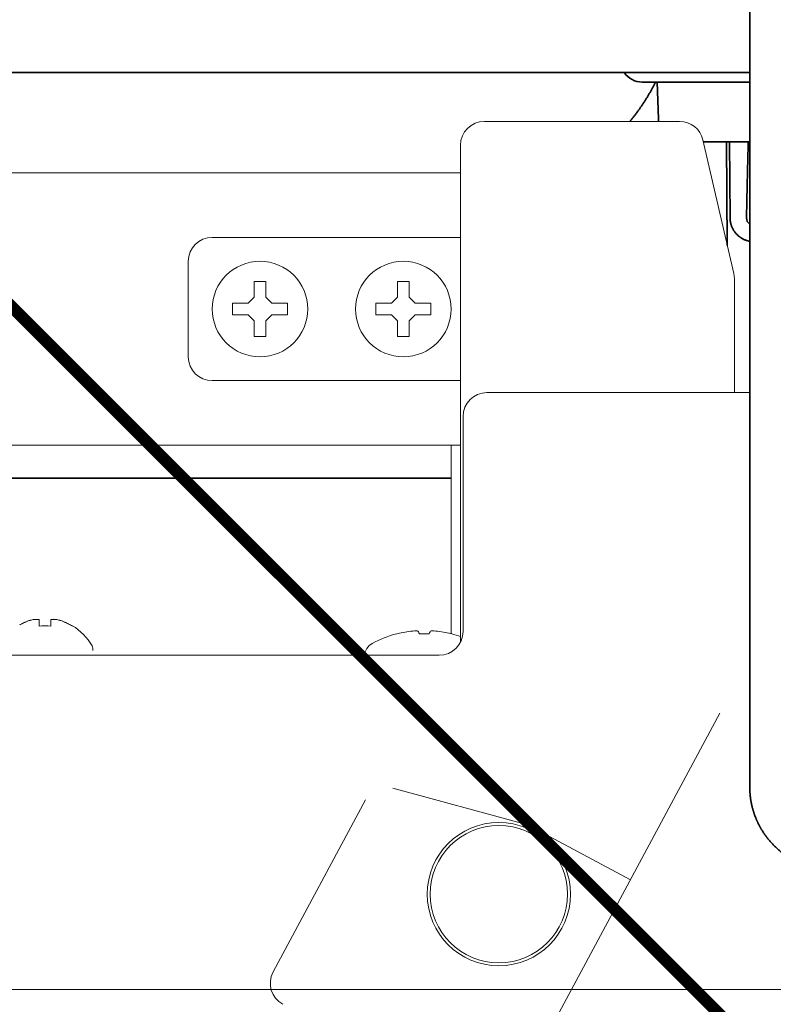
# Model space of a CAD drawing. Extents: x 3940905 to 4145695, y 925352 to 1109797.
# Tile 795 of 1056: x 4037750 to 4037813, y 1101294 to 1101376. Entities that reach past the tile are written whole.
import ezdxf

# ---------------------------------------------------------------- set-up
doc = ezdxf.new("R2010")
doc.units = 0
doc.header["$LTSCALE"] = 750
doc.header["$MEASUREMENT"] = 0
doc.linetypes.add('DASHED', pattern=[0.75, 0.5, -0.25])
doc.layers.get('0').update_dxf_attribs({"linetype": 'CONTINUOUS', "lineweight": 0})
doc.layers.add('CKD Equipments', color=252, linetype='CONTINUOUS', lineweight=0)

# ---------------------------------------------------------------- blocks, each defined once
blk = doc.blocks.new('4')
at = {"color": 1, "linetype": 'DASHED', "ltscale": 0.2, "const_width": 1}
blk.add_lwpolyline([(4050788.807, 1046868.242), (4049888.807, 1047768.242)], dxfattribs=at)

msp = doc.modelspace()

# ---------------------------------------------------------------- linework, layer by layer
at = {"layer": 'CKD Equipments', "color": 7, "linetype": 'Continuous', "lineweight": 35}
for p, q in [((4037811.522, 1101372.845, 1423.791), (4037811.522, 1101453.019, 1423.791)), ((4037811.522, 1101372.845, 1423.791), (4037811.522, 1101368.88, 1423.791)), ((4037114.022, 1101371.816, 1423.791), (4037811.513, 1101371.816, 1423.791)), ((4037802.522, 1101371.016, 1423.791), (4037809.522, 1101371.016, 1423.791)), ((4037803.879, 1101367.947, 1423.791), (4037803.772, 1101371.016, 1423.791)), ((4037809.522, 1101371.016, 1423.791), (4037811.522, 1101371.016, 1423.791)), ((4037811.522, 1101368.81, 1423.791), (4037811.522, 1101312.015, 1423.791)), ((4037807.639, 1101366.016, 1423.791), (4037810.875, 1101366.016, 1423.791)), ((4037809.641, 1101357.343, 1423.791), (4037809.565, 1101366.016, 1423.791)), ((4037809.819, 1101366.016, 1423.791), (4037809.875, 1101359.643, 1423.791)), ((4037810.875, 1101366.016, 1423.791), (4037811.522, 1101366.016, 1423.791)), ((4037786.519, 1101337.857, 1423.791), (4037742.04, 1101337.857, 1423.791))]:
    msp.add_line(p, q, dxfattribs=at)
at = {"layer": 'CKD Equipments', "color": 7, "linetype": 'Continuous'}
for p, q in [((4037789.307, 1101367.731, 1423.791), (4037805.653, 1101367.731, 1423.791)), ((4037807.601, 1101366.181, 1423.791), (4037810.185, 1101354.984, 1423.791)), ((4037787.307, 1101324.157, 1423.791), (4037787.307, 1101365.731, 1423.791)), ((4037185.647, 1101363.424, 1423.791), (4037787.307, 1101363.424, 1423.791)), ((4037766.522, 1101358.016, 1423.791), (4037787.307, 1101358.016, 1423.791)), ((4037764.522, 1101348.016, 1423.791), (4037764.522, 1101356.016, 1423.791)), ((4037810.185, 1101354.984, 1423.791), (4037810.236, 1101354.535, 1423.791)), ((4037810.236, 1101354.535, 1423.791), (4037810.185, 1101354.984, 1423.791)), ((4037770.022, 1101354.316, 1423.791), (4037770.022, 1101353.016, 1423.791)), ((4037771.022, 1101354.316, 1423.791), (4037770.022, 1101354.316, 1423.791)), ((4037771.022, 1101353.016, 1423.791), (4037771.022, 1101354.316, 1423.791)), ((4037782.022, 1101354.316, 1423.791), (4037782.022, 1101353.016, 1423.791)), ((4037783.022, 1101354.316, 1423.791), (4037782.022, 1101354.316, 1423.791)), ((4037783.022, 1101353.016, 1423.791), (4037783.022, 1101354.316, 1423.791)), ((4037810.236, 1101354.535, 1423.791), (4037810.236, 1101345.016, 1423.791)), ((4037770.022, 1101353.016, 1423.791), (4037769.522, 1101352.516, 1423.791)), ((4037771.522, 1101352.516, 1423.791), (4037771.022, 1101353.016, 1423.791)), ((4037782.022, 1101353.016, 1423.791), (4037781.522, 1101352.516, 1423.791)), ((4037783.522, 1101352.516, 1423.791), (4037783.022, 1101353.016, 1423.791)), ((4037768.222, 1101352.516, 1423.791), (4037768.222, 1101351.516, 1423.791)), ((4037769.522, 1101352.516, 1423.791), (4037768.222, 1101352.516, 1423.791)), ((4037772.822, 1101352.516, 1423.791), (4037771.522, 1101352.516, 1423.791)), ((4037772.822, 1101351.516, 1423.791), (4037772.822, 1101352.516, 1423.791)), ((4037780.222, 1101352.516, 1423.791), (4037780.222, 1101351.516, 1423.791)), ((4037781.522, 1101352.516, 1423.791), (4037780.222, 1101352.516, 1423.791)), ((4037784.822, 1101352.516, 1423.791), (4037783.522, 1101352.516, 1423.791)), ((4037784.822, 1101351.516, 1423.791), (4037784.822, 1101352.516, 1423.791)), ((4037768.222, 1101351.516, 1423.791), (4037769.522, 1101351.516, 1423.791)), ((4037769.522, 1101351.516, 1423.791), (4037770.022, 1101351.016, 1423.791)), ((4037771.022, 1101351.016, 1423.791), (4037771.522, 1101351.516, 1423.791)), ((4037771.522, 1101351.516, 1423.791), (4037772.822, 1101351.516, 1423.791)), ((4037780.222, 1101351.516, 1423.791), (4037781.522, 1101351.516, 1423.791)), ((4037781.522, 1101351.516, 1423.791), (4037782.022, 1101351.016, 1423.791)), ((4037783.022, 1101351.016, 1423.791), (4037783.522, 1101351.516, 1423.791)), ((4037783.522, 1101351.516, 1423.791), (4037784.822, 1101351.516, 1423.791)), ((4037770.022, 1101351.016, 1423.791), (4037770.022, 1101349.716, 1423.791)), ((4037771.022, 1101349.716, 1423.791), (4037771.022, 1101351.016, 1423.791)), ((4037782.022, 1101351.016, 1423.791), (4037782.022, 1101349.716, 1423.791)), ((4037783.022, 1101349.716, 1423.791), (4037783.022, 1101351.016, 1423.791)), ((4037770.022, 1101349.716, 1423.791), (4037771.022, 1101349.716, 1423.791)), ((4037782.022, 1101349.716, 1423.791), (4037783.022, 1101349.716, 1423.791)), ((4037766.522, 1101346.016, 1423.791), (4037787.307, 1101346.016, 1423.791)), ((4037789.522, 1101345.016, 1423.791), (4037811.522, 1101345.016, 1423.791)), ((4037787.522, 1101343.016, 1423.791), (4037787.522, 1101325.016, 1423.791)), ((4037185.772, 1101340.609, 1423.791), (4037787.307, 1101340.609, 1423.791)), ((4037786.519, 1101324.811, 1423.791), (4037786.519, 1101340.609, 1423.791)), ((4037752.022, 1101326.012, 1423.791), (4037752.022, 1101325.461, 1423.791)), ((4037753.022, 1101325.461, 1423.791), (4037753.022, 1101326.012, 1423.791)), ((4037754.822, 1101325.461, 1423.791), (4037754.822, 1101325.495, 1423.791)), ((4037781.972, 1101324.82, 1423.791), (4037781.972, 1101324.811, 1423.791)), ((4037786.572, 1101324.811, 1423.791), (4037786.572, 1101324.82, 1423.791)), ((4037756.522, 1101323.416, 1423.791), (4037756.522, 1101323.616, 1423.791)), ((4037785.522, 1101323.016, 1423.791), (4037187.522, 1101323.016, 1423.791)), ((4037791.739, 1101285.949, 1423.791), (4037809.022, 1101318.174, 1423.791)), ((4037781.633, 1101311.885, 1423.791), (4037792.721, 1101308.87, 1423.791)), ((4037771.62, 1101296.496, 1423.791), (4037779.346, 1101310.9, 1423.791)), ((4037792.721, 1101308.87, 1423.791), (4037793.142, 1101308.703, 1423.791)), ((4037793.142, 1101308.703, 1423.791), (4037792.721, 1101308.87, 1423.791)), ((4037793.142, 1101308.703, 1423.791), (4037801.53, 1101304.204, 1423.791)), ((4037858.522, 1101295.016, 1423.791), (4037114.522, 1101295.016, 1423.791))]:
    msp.add_line(p, q, dxfattribs=at)
for centre, radius in [((4037770.522, 1101352.016, 1423.791), 4), ((4037782.522, 1101352.016, 1423.791), 4), ((4037790.522, 1101303.016, 1423.791), 6), ((4037790.522, 1101303.016, 1423.791), 5.75)]:
    msp.add_circle(centre, radius, dxfattribs=at)
at = {"layer": 'CKD Equipments', "color": 7, "linetype": 'Continuous', "lineweight": 35}
for centre, radius, start, end in [((4037802.522, 1101372.816, 1423.791), 1.8, 213.74987, 270), ((4037805.878, 1101368.016, 1423.791), 2, 182, 188.19884)]:
    msp.add_arc(centre, radius, start, end, dxfattribs=at)
at = {"layer": 'CKD Equipments', "color": 7, "linetype": 'Continuous'}
for centre, radius, start, end in [((4037789.307, 1101365.731, 1423.791), 2, 90.00873, 179.99127), ((4037805.653, 1101365.731, 1423.791), 2, 13.00156, 89.99306), ((4037805.653, 1101365.731, 1423.791), 2, 13.00156, 89.99306), ((4037766.522, 1101356.016, 1423.791), 2, 90, 180), ((4037766.522, 1101348.016, 1423.791), 2, 180, 270), ((4037789.522, 1101343.016, 1423.791), 2, 90, 180), ((4037752.699, 1101321.426, 1423.791), 4.735, 113.31747, 114.5722), ((4037752.697, 1101321.431, 1423.791), 4.73, 112.54738, 113.31738), ((4037752.695, 1101321.438, 1423.791), 4.723, 111.00254, 112.54756), ((4037752.692, 1101321.445, 1423.791), 4.715, 110.5181, 111.00225), ((4037752.688, 1101321.456, 1423.791), 4.704, 108.46559, 110.51874), ((4037752.682, 1101321.474, 1423.791), 4.684, 107.37727, 108.46505), ((4037752.677, 1101321.489, 1423.791), 4.669, 106.39488, 107.37721), ((4037752.668, 1101321.519, 1423.791), 4.637, 104.31758, 106.39637), ((4037751.776, 1101324.022, 1423.791), 2.006, 95.2585, 97.27409), ((4037751.774, 1101324.043, 1423.791), 1.985, 94.60088, 95.25578), ((4037751.773, 1101324.056, 1423.791), 1.973, 93.21669, 94.60157), ((4037751.772, 1101324.067, 1423.791), 1.962, 92.37648, 93.21591), ((4037751.772, 1101324.073, 1423.791), 1.955, 91.15452, 92.37663), ((4037751.772, 1101324.077, 1423.791), 1.951, 89.07418, 91.15413), ((4037751.772, 1101324.075, 1423.791), 1.953, 88.00362, 89.07389), ((4037751.771, 1101324.069, 1423.791), 1.96, 86.97721, 88.00359), ((4037751.771, 1101324.059, 1423.791), 1.97, 85.71398, 86.9767), ((4037751.77, 1101324.046, 1423.791), 1.982, 84.86278, 85.71435), ((4037751.768, 1101324.023, 1423.791), 2.005, 82.72559, 84.85985), ((4037753.276, 1101324.023, 1423.791), 2.005, 95.14017, 97.27439), ((4037753.273, 1101324.046, 1423.791), 1.982, 94.28561, 95.13726), ((4037753.272, 1101324.058, 1423.791), 1.97, 93.02336, 94.28596), ((4037753.272, 1101324.069, 1423.791), 1.959, 91.99634, 93.02285), ((4037753.272, 1101324.075, 1423.791), 1.954, 90.92618, 91.99631), ((4037753.272, 1101324.078, 1423.791), 1.95, 89.80051, 90.92589), ((4037753.272, 1101324.077, 1423.791), 1.951, 88.84593, 89.80046), ((4037753.272, 1101324.073, 1423.791), 1.955, 87.62331, 88.84554), ((4037753.271, 1101324.066, 1423.791), 1.962, 86.78413, 87.62348), ((4037753.271, 1101324.056, 1423.791), 1.973, 85.3984, 86.78335), ((4037753.27, 1101324.043, 1423.791), 1.985, 84.74424, 85.3991), ((4037753.268, 1101324.022, 1423.791), 2.006, 82.72591, 84.7415), ((4037752.375, 1101321.519, 1423.791), 4.637, 73.60363, 75.68242), ((4037752.366, 1101321.489, 1423.791), 4.669, 72.62279, 73.60512), ((4037752.361, 1101321.474, 1423.791), 4.684, 71.53495, 72.62273), ((4037752.355, 1101321.456, 1423.791), 4.704, 69.48126, 71.53441), ((4037752.351, 1101321.445, 1423.791), 4.715, 68.99775, 69.4819), ((4037752.349, 1101321.438, 1423.791), 4.723, 67.45244, 68.99746), ((4037752.346, 1101321.431, 1423.791), 4.73, 66.68262, 67.45262), ((4037752.344, 1101321.426, 1423.791), 4.735, 65.4278, 66.68253), ((4037752.706, 1101321.413, 1423.791), 4.75, 118.00738, 118.96837), ((4037752.705, 1101321.415, 1423.791), 4.747, 116.68125, 118.00741), ((4037752.703, 1101321.419, 1423.791), 4.744, 115.54022, 116.6812), ((4037752.701, 1101321.422, 1423.791), 4.74, 114.57218, 115.54021), ((4037752.522, 1101321.696, 1423.791), 3.798, 82.43512, 97.56488), ((4037752.342, 1101321.422, 1423.791), 4.74, 64.4598, 65.42782), ((4037752.34, 1101321.419, 1423.791), 4.744, 63.3188, 64.45978), ((4037752.338, 1101321.415, 1423.791), 4.747, 61.99259, 63.31875), ((4037752.337, 1101321.413, 1423.791), 4.75, 61.03163, 61.99262), ((4037752.335, 1101321.409, 1423.791), 4.755, 58.46592, 61.0313), ((4037752.323, 1101321.396, 1423.791), 4.8, 30.30118, 58.62729), ((4037784.196, 1101316.141, 1423.791), 8.951, 94.66068, 102.90178), ((4037784.194, 1101316.156, 1423.791), 8.936, 93.35029, 94.65471), ((4037784.349, 1101316.156, 1423.791), 8.936, 85.34529, 86.6497), ((4037784.347, 1101316.141, 1423.791), 8.951, 77.09822, 85.33932), ((4037785.522, 1101325.016, 1423.791), 2, 270, 0), ((4037784.272, 1101316.033, 1423.791), 9.083, 104.6676, 118.60206), ((4037784.196, 1101316.146, 1423.791), 8.946, 102.90657, 104.39436), ((4037784.272, 1101316.033, 1423.791), 8.787, 87.39099, 92.60901), ((4037784.348, 1101316.146, 1423.791), 8.946, 75.60564, 77.09344), ((4037784.272, 1101316.033, 1423.791), 9.083, 70.44894, 75.3324), ((4037756.122, 1101323.616, 1423.791), 0.4, 0, 30.30118), ((4037780.522, 1101322.91, 1423.791), 1.25, 118.60206, 175.08573), ((4037773.383, 1101295.55, 1423.791), 2, 151.80363, 241.78618)]:
    msp.add_arc(centre, radius, start, end, dxfattribs=at)
at = {"layer": 'CKD Equipments', "color": 7, "linetype": 'Continuous', "lineweight": 35, "extrusion": (0, 0, -1)}
for centre, major_axis, ratio, start_param, end_param in [((4037810.854, 1101368.81, 1423.791), (0.026, 2), 0.333401, 1.531547, 1.548987), ((4037810.855, 1101368.81, 1423.791), (0, 2), 0.333484, 1.553351, 1.570796), ((4037813.773, 1101142.085, 1423.791), (-1.998, 228.931), 0.008731, 5.966889, 6.073879), ((4037811.875, 1101359.643, 1423.791), (0.622, 0), 0.999962, 2.17503, 3.159537)]:
    msp.add_ellipse(centre, major_axis=major_axis, ratio=ratio, start_param=start_param, end_param=end_param, dxfattribs=at)
at = {"layer": 'CKD Equipments', "color": 7, "linetype": 'Continuous', "lineweight": 35}
msp.add_rational_spline([(4037803.64, 1101371.014, 1423.791), (4037803.197, 1101370.14, 1423.791), (4037802.69, 1101369.298, 1423.791), (4037802.123, 1101368.493, 1423.791), (4037801.498, 1101367.731, 1423.791)], [0.540428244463, 0.537429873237, 0.535499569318, 0.534637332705, 0.534843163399], degree=4, dxfattribs=at)
for points, knots in [([(4037809.875, 1101359.643, 1423.791), (4037809.875, 1101359.642, 1423.791), (4037809.875, 1101359.642, 1423.791), (4037809.875, 1101359.642, 1423.791), (4037809.875, 1101359.642, 1423.791), (4037809.875, 1101359.642, 1423.791), (4037809.875, 1101359.641, 1423.791), (4037809.875, 1101359.64, 1423.791), (4037809.875, 1101359.639, 1423.791), (4037809.875, 1101359.638, 1423.791), (4037809.875, 1101359.636, 1423.791), (4037809.875, 1101359.633, 1423.791), (4037809.875, 1101359.63, 1423.791), (4037809.875, 1101359.623, 1423.791), (4037809.875, 1101359.618, 1423.791), (4037809.876, 1101359.603, 1423.791), (4037809.876, 1101359.593, 1423.791), (4037809.877, 1101359.563, 1423.791), (4037809.878, 1101359.543, 1423.791), (4037809.882, 1101359.483, 1423.791), (4037809.886, 1101359.443, 1423.791), (4037809.897, 1101359.364, 1423.791), (4037809.903, 1101359.325, 1423.791), (4037809.918, 1101359.246, 1423.791), (4037809.935, 1101359.168, 1423.791), (4037809.957, 1101359.092, 1423.791), (4037809.975, 1101359.035, 1423.791), (4037809.982, 1101359.016, 1423.791), (4037809.995, 1101358.978, 1423.791), (4037810.002, 1101358.959, 1423.791), (4037810.037, 1101358.867, 1423.791), (4037810.103, 1101358.723, 1423.791), (4037810.185, 1101358.588, 1423.791), (4037810.252, 1101358.49, 1423.791), (4037810.276, 1101358.458, 1423.791), (4037810.325, 1101358.395, 1423.791), (4037810.351, 1101358.365, 1423.791), (4037810.43, 1101358.276, 1423.791), (4037810.541, 1101358.164, 1423.791), (4037810.68, 1101358.054, 1423.791), (4037810.763, 1101357.998, 1423.791), (4037810.796, 1101357.976, 1423.791), (4037810.813, 1101357.965, 1423.791), (4037810.864, 1101357.934, 1423.791), (4037810.899, 1101357.914, 1423.791), (4037811.003, 1101357.859, 1423.791), (4037811.146, 1101357.793, 1423.791), (4037811.297, 1101357.744, 1423.791), (4037811.393, 1101357.719, 1423.791), (4037811.413, 1101357.714, 1423.791), (4037811.452, 1101357.705, 1423.791), (4037811.481, 1101357.699, 1423.791), (4037811.51, 1101357.694, 1423.791), (4037811.519, 1101357.692, 1423.791)], [0, 0, 0, 0, 0.000084, 0.000084, 0.000168, 0.000336, 0.000672, 0.000672, 0.001345, 0.001345, 0.002689, 0.002689, 0.005378, 0.005378, 0.010757, 0.010757, 0.021514, 0.021514, 0.043027, 0.043027, 0.086055, 0.086055, 0.129082, 0.129082, 0.17211, 0.215137, 0.215137, 0.236651, 0.236651, 0.258165, 0.258165, 0.34422, 0.430275, 0.430275, 0.473302, 0.473302, 0.51633, 0.51633, 0.602385, 0.68844, 0.709953, 0.709953, 0.731467, 0.731467, 0.774494, 0.774494, 0.860549, 0.946604, 0.946604, 0.968118, 0.968118, 0.989632, 1, 1, 1, 1]), ([(4037818.517, 1101305.016, 1423.791), (4037818.517, 1101305.016, 1423.791), (4037818.517, 1101305.016, 1423.791), (4037818.517, 1101305.016, 1423.791), (4037818.517, 1101305.016, 1423.791), (4037818.516, 1101305.016, 1423.791), (4037818.515, 1101305.016, 1423.791), (4037818.514, 1101305.016, 1423.791), (4037818.513, 1101305.016, 1423.791), (4037818.512, 1101305.016, 1423.791), (4037818.511, 1101305.016, 1423.791), (4037818.509, 1101305.016, 1423.791), (4037818.508, 1101305.016, 1423.791), (4037818.506, 1101305.016, 1423.791), (4037818.504, 1101305.016, 1423.791), (4037818.502, 1101305.016, 1423.791), (4037818.499, 1101305.016, 1423.791), (4037818.497, 1101305.016, 1423.791), (4037818.494, 1101305.017, 1423.791), (4037818.491, 1101305.017, 1423.791), (4037818.488, 1101305.017, 1423.791), (4037818.485, 1101305.017, 1423.791), (4037818.482, 1101305.017, 1423.791), (4037818.479, 1101305.017, 1423.791), (4037818.475, 1101305.017, 1423.791), (4037818.471, 1101305.017, 1423.791), (4037818.468, 1101305.017, 1423.791), (4037818.464, 1101305.017, 1423.791), (4037818.459, 1101305.017, 1423.791), (4037818.455, 1101305.017, 1423.791), (4037818.45, 1101305.017, 1423.791), (4037818.446, 1101305.017, 1423.791), (4037818.441, 1101305.017, 1423.791), (4037818.436, 1101305.017, 1423.791), (4037818.431, 1101305.017, 1423.791), (4037818.426, 1101305.017, 1423.791), (4037818.42, 1101305.017, 1423.791), (4037818.414, 1101305.017, 1423.791), (4037818.409, 1101305.017, 1423.791), (4037818.403, 1101305.017, 1423.791), (4037818.397, 1101305.018, 1423.791), (4037818.39, 1101305.018, 1423.791), (4037818.384, 1101305.018, 1423.791), (4037818.377, 1101305.018, 1423.791), (4037818.371, 1101305.018, 1423.791), (4037818.364, 1101305.018, 1423.791), (4037818.357, 1101305.018, 1423.791), (4037818.35, 1101305.019, 1423.791), (4037818.342, 1101305.019, 1423.791), (4037818.335, 1101305.019, 1423.791), (4037818.327, 1101305.019, 1423.791), (4037818.319, 1101305.019, 1423.791), (4037818.311, 1101305.02, 1423.791), (4037818.303, 1101305.02, 1423.791), (4037818.295, 1101305.02, 1423.791), (4037818.286, 1101305.02, 1423.791), (4037818.278, 1101305.021, 1423.791), (4037818.269, 1101305.021, 1423.791), (4037818.26, 1101305.021, 1423.791), (4037818.251, 1101305.022, 1423.791), (4037818.242, 1101305.022, 1423.791), (4037818.232, 1101305.022, 1423.791), (4037818.223, 1101305.023, 1423.791), (4037818.213, 1101305.023, 1423.791), (4037818.203, 1101305.024, 1423.791), (4037818.193, 1101305.024, 1423.791), (4037818.183, 1101305.025, 1423.791), (4037818.173, 1101305.025, 1423.791), (4037818.162, 1101305.026, 1423.791), (4037818.152, 1101305.026, 1423.791), (4037818.141, 1101305.027, 1423.791), (4037818.13, 1101305.027, 1423.791), (4037818.119, 1101305.028, 1423.791), (4037818.108, 1101305.029, 1423.791), (4037818.096, 1101305.029, 1423.791), (4037818.085, 1101305.03, 1423.791), (4037818.073, 1101305.031, 1423.791), (4037818.061, 1101305.032, 1423.791), (4037818.049, 1101305.032, 1423.791), (4037818.037, 1101305.033, 1423.791), (4037818.024, 1101305.034, 1423.791), (4037818.012, 1101305.035, 1423.791), (4037817.999, 1101305.036, 1423.791), (4037817.986, 1101305.037, 1423.791), (4037817.973, 1101305.038, 1423.791), (4037817.96, 1101305.039, 1423.791), (4037817.947, 1101305.04, 1423.791), (4037817.933, 1101305.041, 1423.791), (4037817.92, 1101305.042, 1423.791), (4037817.906, 1101305.043, 1423.791), (4037817.892, 1101305.045, 1423.791), (4037817.878, 1101305.046, 1423.791), (4037817.765, 1101305.056, 1423.791), (4037817.558, 1101305.081, 1423.791), (4037817.263, 1101305.128, 1423.791), (4037816.985, 1101305.185, 1423.791), (4037816.724, 1101305.249, 1423.791), (4037816.48, 1101305.319, 1423.791), (4037816.253, 1101305.392, 1423.791), (4037816.042, 1101305.468, 1423.791), (4037815.811, 1101305.56, 1423.791), (4037815.558, 1101305.671, 1423.791), (4037815.281, 1101305.808, 1423.791), (4037815.011, 1101305.957, 1423.791), (4037814.749, 1101306.116, 1423.791), (4037814.495, 1101306.287, 1423.791), (4037814.249, 1101306.467, 1423.791), (4037814.013, 1101306.658, 1423.791), (4037813.786, 1101306.857, 1423.791), (4037813.62, 1101307.016, 1423.791), (4037813.511, 1101307.127, 1423.791), (4037813.453, 1101307.186, 1423.791), (4037813.396, 1101307.247, 1423.791), (4037813.34, 1101307.308, 1423.791), (4037813.284, 1101307.37, 1423.791), (4037813.229, 1101307.433, 1423.791), (4037813.175, 1101307.496, 1423.791), (4037813.122, 1101307.56, 1423.791), (4037813.069, 1101307.624, 1423.791), (4037813.017, 1101307.689, 1423.791), (4037812.966, 1101307.755, 1423.791), (4037812.916, 1101307.821, 1423.791), (4037812.867, 1101307.888, 1423.791), (4037812.818, 1101307.956, 1423.791), (4037812.77, 1101308.024, 1423.791), (4037812.723, 1101308.093, 1423.791), (4037812.677, 1101308.162, 1423.791), (4037812.632, 1101308.232, 1423.791), (4037812.587, 1101308.302, 1423.791), (4037812.543, 1101308.373, 1423.791), (4037812.5, 1101308.444, 1423.791), (4037812.458, 1101308.516, 1423.791), (4037812.417, 1101308.588, 1423.791), (4037812.377, 1101308.661, 1423.791), (4037812.338, 1101308.734, 1423.791), (4037812.299, 1101308.808, 1423.791), (4037812.261, 1101308.882, 1423.791), (4037812.225, 1101308.957, 1423.791), (4037812.189, 1101309.032, 1423.791), (4037812.154, 1101309.107, 1423.791), (4037812.12, 1101309.183, 1423.791), (4037812.086, 1101309.259, 1423.791), (4037812.054, 1101309.336, 1423.791), (4037812.023, 1101309.413, 1423.791), (4037811.992, 1101309.491, 1423.791), (4037811.963, 1101309.568, 1423.791), (4037811.934, 1101309.646, 1423.791), (4037811.906, 1101309.725, 1423.791), (4037811.88, 1101309.804, 1423.791), (4037811.854, 1101309.883, 1423.791), (4037811.829, 1101309.962, 1423.791), (4037811.805, 1101310.042, 1423.791), (4037811.782, 1101310.122, 1423.791), (4037811.76, 1101310.202, 1423.791), (4037811.739, 1101310.283, 1423.791), (4037811.719, 1101310.363, 1423.791), (4037811.7, 1101310.444, 1423.791), (4037811.682, 1101310.526, 1423.791), (4037811.664, 1101310.607, 1423.791), (4037811.648, 1101310.689, 1423.791), (4037811.633, 1101310.77, 1423.791), (4037811.619, 1101310.852, 1423.791), (4037811.605, 1101310.935, 1423.791), (4037811.593, 1101311.017, 1423.791), (4037811.581, 1101311.099, 1423.791), (4037811.571, 1101311.182, 1423.791), (4037811.562, 1101311.265, 1423.791), (4037811.553, 1101311.347, 1423.791), (4037811.546, 1101311.43, 1423.791), (4037811.539, 1101311.513, 1423.791), (4037811.534, 1101311.596, 1423.791), (4037811.529, 1101311.679, 1423.791), (4037811.526, 1101311.763, 1423.791), (4037811.524, 1101311.846, 1423.791), (4037811.522, 1101311.929, 1423.791), (4037811.522, 1101311.984, 1423.791), (4037811.522, 1101312.012, 1423.791)], [0, 0, 0, 0, 0.000013, 0.000039, 0.000078, 0.000132, 0.000199, 0.00028, 0.000376, 0.000486, 0.00061, 0.000749, 0.000902, 0.001069, 0.00125, 0.001446, 0.001656, 0.00188, 0.002119, 0.002372, 0.002639, 0.002921, 0.003217, 0.003527, 0.003852, 0.004191, 0.004544, 0.004912, 0.005294, 0.00569, 0.006101, 0.006526, 0.006965, 0.007419, 0.007887, 0.008369, 0.008866, 0.009377, 0.009903, 0.010442, 0.010996, 0.011565, 0.012148, 0.012745, 0.013356, 0.013982, 0.014622, 0.015276, 0.015945, 0.016628, 0.017326, 0.018038, 0.018764, 0.019504, 0.020259, 0.021029, 0.021812, 0.02261, 0.023422, 0.024249, 0.02509, 0.025945, 0.026815, 0.027698, 0.028597, 0.029509, 0.030436, 0.031378, 0.032333, 0.033303, 0.034288, 0.035286, 0.036299, 0.037327, 0.038368, 0.039425, 0.040495, 0.04158, 0.042679, 0.043792, 0.04492, 0.046062, 0.047219, 0.048389, 0.049575, 0.050774, 0.051988, 0.053216, 0.054459, 0.055715, 0.056987, 0.058272, 0.059572, 0.088062, 0.115205, 0.141001, 0.165449, 0.18855, 0.210304, 0.230711, 0.24977, 0.278017, 0.306159, 0.334195, 0.362127, 0.389953, 0.417675, 0.445291, 0.472803, 0.50021, 0.507781, 0.515353, 0.522924, 0.530496, 0.538068, 0.545639, 0.553211, 0.560783, 0.568354, 0.575926, 0.583498, 0.591069, 0.598641, 0.606213, 0.613785, 0.621356, 0.628928, 0.6365, 0.644072, 0.651644, 0.659216, 0.666788, 0.67436, 0.681932, 0.689504, 0.697076, 0.704648, 0.71222, 0.719792, 0.727364, 0.734936, 0.742509, 0.750081, 0.757653, 0.765226, 0.772798, 0.780371, 0.787943, 0.795516, 0.803089, 0.810661, 0.818234, 0.825807, 0.83338, 0.840953, 0.848526, 0.856099, 0.863672, 0.871245, 0.878818, 0.886392, 0.893965, 0.901538, 0.909112, 0.916685, 0.924259, 0.931833, 0.939407, 0.946981, 0.954555, 0.962129, 0.969703, 0.977277, 0.984851, 0.992426, 1, 1, 1, 1])]:
    msp.add_open_spline(points, degree=3, knots=knots, dxfattribs=at)
at = {"layer": 'CKD Equipments', "color": 7, "linetype": 'Continuous'}
for points, knots in [([(4037783.672, 1101325.077, 1423.791), (4037783.674, 1101325.075, 1423.791), (4037783.679, 1101325.073, 1423.791), (4037783.685, 1101325.07, 1423.791), (4037783.687, 1101325.068, 1423.791)], [0, 0, 0, 0, 0.493429, 1, 1, 1, 1]), ([(4037783.687, 1101325.068, 1423.791), (4037783.724, 1101325.045, 1423.791), (4037783.796, 1101324.962, 1423.791), (4037783.846, 1101324.868, 1423.791), (4037783.872, 1101324.811, 1423.791)], [0, 0, 0, 0, 0.413042, 1, 1, 1, 1]), ([(4037784.672, 1101324.811, 1423.791), (4037784.698, 1101324.868, 1423.791), (4037784.747, 1101324.962, 1423.791), (4037784.819, 1101325.045, 1423.791), (4037784.856, 1101325.068, 1423.791)], [0, 0, 0, 0, 0.586958, 1, 1, 1, 1]), ([(4037784.856, 1101325.068, 1423.791), (4037784.859, 1101325.07, 1423.791), (4037784.864, 1101325.073, 1423.791), (4037784.869, 1101325.075, 1423.791), (4037784.872, 1101325.077, 1423.791)], [0, 0, 0, 0, 0.506571, 1, 1, 1, 1])]:
    msp.add_open_spline(points, degree=3, knots=knots, dxfattribs=at)

# ---------------------------------------------------------------- block references
msp.add_blockref('4', (-12841.294, 54286.193, -7.609))

doc.saveas('drawing.dxf')
